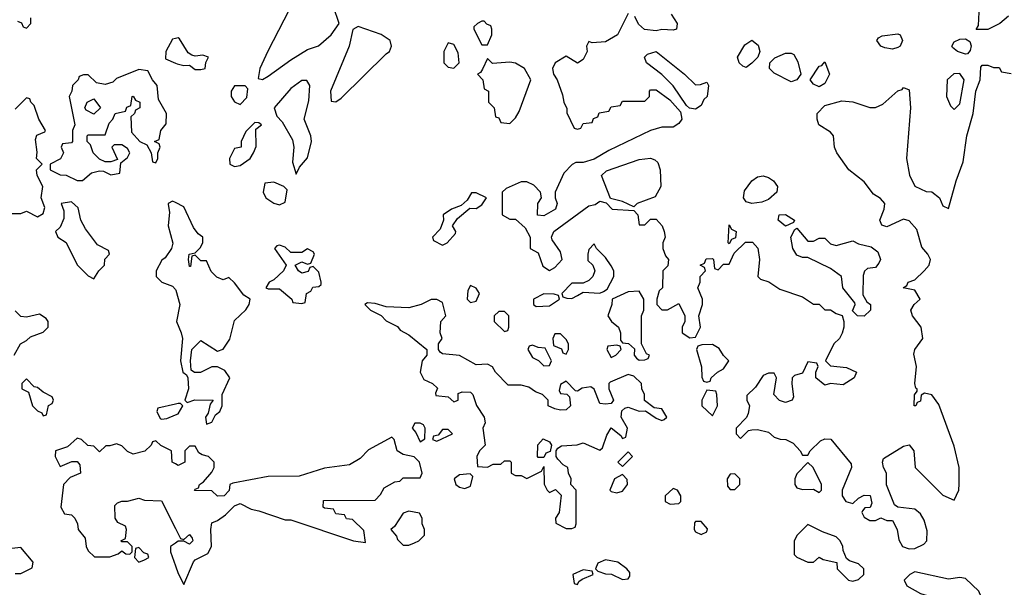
# Model space of a CAD drawing. Header units: inches. Extents: x 2601682 to 2755810, y 449311 to 584050.
# Tile 382 of 505: x 2719446 to 2722948, y 501264 to 503284. Entities that reach past the tile are written whole.
import ezdxf

# ---------------------------------------------------------------- set-up
doc = ezdxf.new("R2010")
doc.units = ezdxf.units.IN
doc.header["$MEASUREMENT"] = 0
doc.layers.add('C7510', color=7, linetype='Continuous')
doc.layers.add('C7520', color=7, linetype='Continuous')

msp = doc.modelspace()

# ---------------------------------------------------------------- linework, layer by layer
at = {"layer": 'C7510', "color": 2, "elevation": 2}
for points in [[(2719438, 503278), (2719452.7, 503272.7), (2719458, 503258), (2719470, 503254), (2719486, 503270), (2719486, 503290)], [(2720000, 503216.5), (2719990, 503214), (2719966, 503170), (2719964.7, 503144.7), (2720000, 503129.3)], [(2719410, 502594), (2719450, 502594), (2719470, 502602), (2719510, 502582), (2719530, 502594), (2719535.3, 502615.3), (2719522, 502650), (2719528, 502690), (2719508, 502730), (2719506, 502750), (2719526, 502770), (2719506, 502790), (2719508, 502812), (2719502, 502858), (2719507.3, 502872.7), (2719535.3, 502884.7), (2719538, 502890), (2719514, 502930), (2719498, 502978), (2719486, 502990), (2719482, 503002), (2719470, 503006), (2719430, 502966)], [(2720000, 502633), (2719990, 502638), (2719974, 502630), (2719974, 502626), (2719978.8, 502598.8), (2719974.8, 502550), (2719991, 502489), (2719986, 502470), (2719963.6, 502436.4), (2719951.6, 502428.4), (2719932, 502390), (2719932, 502370), (2719952, 502350), (2719990, 502336), (2720000, 502324.3)], [(2719426, 502090), (2719448.9, 502131.1), (2719470, 502142), (2719484, 502156), (2719530, 502172), (2719548, 502190), (2719548, 502210), (2719540.4, 502220.4), (2719516.4, 502236.4), (2719470, 502226), (2719450, 502228), (2719430, 502248)], [(2720000, 501915.8), (2719938, 501902), (2719934, 501890), (2719945.4, 501865.4), (2719950, 501862), (2719970, 501864.7), (2720000, 501877.7)], [(2720000, 501703.5), (2719988, 501710), (2719986, 501750), (2719948.4, 501768.4), (2719930, 501786), (2719918, 501782), (2719914, 501770), (2719891.6, 501748.4), (2719850, 501738), (2719830, 501748), (2719810, 501768), (2719790, 501775.3), (2719767.3, 501767.3), (2719752.7, 501767.3), (2719730, 501746), (2719710, 501766), (2719688.4, 501768.4), (2719666, 501790), (2719650, 501795.3), (2719616, 501764), (2719574, 501750), (2719572, 501730), (2719590, 501694), (2719631.6, 501711.6), (2719650, 501712), (2719659.6, 501699.6), (2719662, 501670), (2719625.4, 501654.6), (2719602, 501630), (2719592, 501550), (2719605.4, 501525.4), (2719630, 501522), (2719642, 501510), (2719652, 501490), (2719654, 501470), (2719679.6, 501439.6), (2719682, 501410), (2719690, 501394), (2719712.7, 501372.7), (2719767.3, 501372.7), (2719796.4, 501383.6), (2719810, 501394), (2719823.6, 501383.6), (2719838, 501382), (2719846, 501390), (2719846, 501410), (2719830, 501426), (2719810, 501426), (2719806, 501430), (2719822, 501438), (2719826, 501470), (2719822, 501482), (2719795.3, 501495.3), (2719786, 501510), (2719784.7, 501555.3), (2719794.6, 501565.4), (2719808.9, 501571.1), (2719830, 501571.3), (2719870, 501582), (2719890, 501574), (2719950, 501572), (2720000, 501473.5)], [(2719430, 501314), (2719450, 501314), (2719490, 501334), (2719494, 501354), (2719450, 501406), (2719418, 501402)], [(2720000, 501421.6), (2719982, 501410), (2719982, 501390), (2720000, 501341.1)]]:
    msp.add_lwpolyline(points, dxfattribs=at)
for points in [[(2719870, 503106), (2719790, 503074), (2719778, 503062), (2719750, 503053.2), (2719719, 503059), (2719690, 503088), (2719672.7, 503087.3), (2719658, 503082), (2719654, 503070), (2719634, 503050), (2719632, 503030), (2719622, 503010), (2719642, 502910), (2719634, 502890), (2719634, 502850), (2719630, 502846), (2719598, 502842), (2719594, 502830), (2719602, 502810), (2719591.1, 502788.9), (2719554, 502770), (2719554, 502750), (2719590, 502731.3), (2719611.1, 502731.1), (2719650, 502712), (2719670, 502712), (2719701.2, 502738.8), (2719730, 502746), (2719744.7, 502744.7), (2719770, 502732), (2719802, 502738), (2719806, 502774), (2719830, 502794), (2719838, 502810), (2719830, 502826), (2719810, 502838), (2719782, 502838), (2719774, 502830), (2719794, 502786), (2719770, 502778), (2719750, 502778), (2719730, 502788), (2719708, 502810), (2719698, 502838), (2719686, 502850), (2719686, 502870), (2719690, 502874), (2719750, 502874), (2719764, 502916), (2719778, 502930), (2719786, 502950), (2719822, 502958), (2719827.3, 502972.7), (2719842, 502978), (2719846, 503010), (2719850, 503012), (2719858, 502998), (2719874, 502990), (2719874, 502970), (2719858, 502962), (2719854, 502950), (2719842, 502938), (2719843.6, 502883.6), (2719874, 502850), (2719898, 502838), (2719914, 502810), (2719918, 502778), (2719930, 502774), (2719938, 502790), (2719938, 502810), (2719946, 502830), (2719942, 502842), (2719926, 502850), (2719942, 502858), (2719948, 502890), (2719967.3, 502912.7), (2719968, 502950), (2719940.4, 503000.4), (2719935.3, 503050), (2719918, 503070), (2719902, 503102)], [(2719710, 502948), (2719682, 502962), (2719678, 502970), (2719686, 502990), (2719710, 503002), (2719734, 502970)], [(2719630, 502635.3), (2719594, 502630), (2719603.6, 502603.6), (2719603.6, 502576.4), (2719590, 502546), (2719574, 502530), (2719582, 502510), (2719610.9, 502490.9), (2719650, 502412), (2719690, 502372), (2719710, 502362), (2719728, 502390), (2719748, 502410), (2719748.4, 502431.6), (2719766, 502450), (2719762, 502462), (2719723.1, 502483.1), (2719680.2, 502540.2), (2719664, 502570), (2719654.6, 502614.6)], [(2719470, 502006), (2719454, 501990), (2719454, 501970), (2719478, 501958), (2719492, 501910), (2719510, 501892), (2719524.7, 501884.7), (2719530, 501874), (2719542, 501878), (2719548.4, 501911.6), (2719562, 501918), (2719566, 501930), (2719562, 501942), (2719530, 501958), (2719510, 501975.3), (2719498, 501978)], [(2719870, 501406), (2719858, 501402), (2719854, 501370), (2719870, 501354), (2719890, 501362), (2719906, 501370), (2719902, 501382), (2719887.3, 501387.3)]]:
    msp.add_lwpolyline(points, close=True, dxfattribs=at)
at = {"layer": 'C7520', "color": 2, "elevation": 2}
for points in [[(2722963.6, 503296.4), (2722932, 503270), (2722890, 503248.7), (2722848.4, 503248.4), (2722856.4, 503263.6), (2722859.3, 503310), (2722857, 503350), (2722846, 503370), (2722842, 503390), (2722844, 503410), (2722855.1, 503430), (2722865.2, 503490), (2722892.7, 503527.3), (2722899, 503550), (2722876, 503590), (2722877.2, 503610), (2722922.7, 503657.3), (2722966, 503670)], [(2721610, 503306), (2721572, 503230), (2721530, 503205.2), (2721482, 503202), (2721470, 503206), (2721462, 503190), (2721464.7, 503170), (2721450, 503142), (2721430, 503129), (2721390, 503154), (2721351.3, 503130), (2721341, 503110), (2721344.7, 503090), (2721358, 503070), (2721376.9, 503016.9), (2721382, 502990), (2721392.7, 502967.3), (2721392.7, 502952.7), (2721418, 502898), (2721430, 502894), (2721442, 502898), (2721450, 502914), (2721482, 502918), (2721487.3, 502932.7), (2721502, 502938), (2721507.3, 502952.7), (2721542, 502958), (2721550, 502974), (2721582, 502978), (2721590, 502994), (2721670, 502994), (2721686, 503010), (2721686, 503030), (2721690, 503034), (2721710, 503034), (2721758.8, 502998.8), (2721796, 502956), (2721800.7, 502930), (2721790, 502914), (2721770, 502901.2), (2721730, 502901.2), (2721690, 502889.2), (2721542, 502818), (2721490, 502788), (2721450, 502775.3), (2721424.7, 502775.3), (2721411.6, 502768.4), (2721382, 502738), (2721351, 502670), (2721351, 502650), (2721358, 502630), (2721352, 502610), (2721310, 502586), (2721288, 502588), (2721288.7, 502630), (2721302, 502650), (2721299, 502670), (2721274.9, 502694.9), (2721250, 502706.6), (2721230, 502706.6), (2721176.9, 502683.1), (2721162, 502670), (2721162, 502590), (2721190, 502574), (2721210, 502574), (2721243.6, 502543.6), (2721262, 502510), (2721262, 502470), (2721290, 502454), (2721306.4, 502406.4), (2721330, 502392), (2721350, 502402), (2721375.3, 502430), (2721370, 502458), (2721340.4, 502500.4), (2721338, 502510), (2721346, 502530), (2721470, 502621), (2721493.2, 502626.8), (2721510, 502638), (2721532.7, 502632.7), (2721554, 502610), (2721630, 502604.7), (2721644.7, 502590), (2721650, 502554), (2721670, 502554), (2721690, 502574), (2721710, 502574), (2721731, 502550), (2721738, 502530), (2721742, 502510), (2721734, 502490), (2721734, 502470), (2721743.6, 502443.6), (2721754, 502430), (2721751.6, 502408.4), (2721734, 502390), (2721732, 502330), (2721721, 502319), (2721712, 502290), (2721712, 502270), (2721730, 502252), (2721750, 502252), (2721790, 502274), (2721812, 502230), (2721812, 502210), (2721802, 502190), (2721802, 502170), (2721830, 502152), (2721850, 502154), (2721868, 502190), (2721862, 502230), (2721875.3, 502270), (2721875.3, 502290), (2721858, 502330), (2721866, 502350), (2721866, 502370), (2721886, 502390), (2721882, 502402), (2721866, 502410), (2721882, 502418), (2721887.3, 502432.7), (2721910, 502434), (2721914, 502430), (2721918, 502398), (2721930, 502394), (2721950, 502414), (2721970, 502414), (2721987.3, 502452.7), (2722027.3, 502492.7), (2722052.7, 502492.7), (2722071.1, 502471.1), (2722078, 502430), (2722072, 502370), (2722081, 502361), (2722110.9, 502350.9), (2722150, 502324.7), (2722230, 502298), (2722270, 502272), (2722290, 502271.3), (2722310, 502252), (2722330, 502251.3), (2722350, 502238), (2722371.3, 502231.3), (2722378, 502210), (2722378, 502190), (2722371.1, 502168.9), (2722362, 502150), (2722342, 502130), (2722312, 502070), (2722330, 502052), (2722386.8, 502046.8), (2722422, 502030), (2722414, 502010), (2722375.5, 501984.5), (2722330, 501989), (2722310, 501984), (2722278, 502010), (2722278, 502030), (2722286, 502050), (2722282, 502062), (2722250, 502066), (2722230, 502026), (2722202, 502018), (2722194, 502010), (2722192, 501988), (2722198, 501942), (2722194, 501930), (2722170, 501922), (2722149, 501929), (2722128, 501950), (2722138, 502010), (2722130, 502026), (2722110, 502026), (2722090, 502018), (2722063.6, 501976.4), (2722032.7, 501947.3), (2722032, 501930), (2722042, 501910), (2722036.9, 501883.1), (2722031.1, 501868.9), (2721994, 501830), (2721994, 501810), (2722010, 501794), (2722038, 501822), (2722050, 501824.7), (2722070, 501826), (2722110, 501816), (2722130, 501798), (2722151, 501791), (2722170.6, 501790.6), (2722196.8, 501776.8), (2722222, 501750), (2722230, 501734), (2722250, 501734), (2722258, 501750), (2722294.6, 501785.4), (2722310, 501792), (2722331.3, 501791.3), (2722403.6, 501703.6), (2722404.7, 501690), (2722371.3, 501610), (2722372, 501590), (2722384.7, 501570), (2722410, 501562), (2722430, 501582), (2722450, 501592), (2722471, 501591), (2722476.9, 501563.1), (2722471.3, 501548.7), (2722452.7, 501547.3), (2722443.6, 501536.4), (2722442, 501530), (2722450, 501514), (2722470, 501502), (2722490, 501502), (2722508.7, 501511.3), (2722530, 501502), (2722550, 501502), (2722566.8, 501470), (2722573, 501433), (2722586, 501410), (2722610, 501401), (2722630, 501402.8), (2722662, 501418), (2722672.3, 501430), (2722674.2, 501465.8), (2722662.6, 501502.6), (2722650, 501526), (2722630, 501542), (2722569.1, 501549.1), (2722558, 501558), (2722529, 501629), (2722529.2, 501670), (2722519, 501690), (2722515.3, 501710), (2722518, 501722), (2722590, 501766.8), (2722610, 501771), (2722626.8, 501750), (2722631, 501690), (2722730, 501592), (2722770, 501574), (2722786, 501610), (2722787.3, 501632.7), (2722788, 501690), (2722770, 501766), (2722714.8, 501914.8), (2722690, 501948.7), (2722664.7, 501955.3), (2722652, 501948), (2722650, 501926), (2722638, 501922), (2722634, 501910), (2722628, 501910), (2722628.7, 501948.7), (2722638, 501962), (2722638, 501970), (2722633.2, 501973.2), (2722629.4, 501989.4), (2722636, 502050), (2722626.3, 502093.7), (2722629.4, 502110.6), (2722659, 502150), (2722652.7, 502190), (2722622, 502230), (2722615.3, 502250), (2722628, 502270), (2722648.7, 502290), (2722630, 502322), (2722588, 502330), (2722602, 502338), (2722606, 502350), (2722630, 502358.8), (2722663.7, 502390), (2722680.9, 502410), (2722686, 502430), (2722676, 502450), (2722654.5, 502474.5), (2722637, 502537), (2722610, 502568), (2722590, 502574.5), (2722530, 502547), (2722512.9, 502552.9), (2722505.2, 502570), (2722520.7, 502610), (2722522.7, 502630), (2722507.5, 502647.5), (2722483.5, 502663.5), (2722450, 502706.6), (2722395.1, 502750), (2722352.3, 502810), (2722343.7, 502830), (2722341.2, 502870), (2722330, 502884), (2722289, 502910), (2722282.7, 502930), (2722282.7, 502950), (2722310, 502978), (2722370, 502994.8), (2722410, 502991.3), (2722470, 502971.3), (2722490, 502971), (2722516.6, 502983.4), (2722570, 503030.8), (2722584.7, 503035.3), (2722590, 503042), (2722610, 503034), (2722614, 502970), (2722600.7, 502790), (2722610.9, 502730.9), (2722630, 502692), (2722670, 502672), (2722690.9, 502670.9), (2722718, 502650), (2722730, 502622), (2722750, 502612), (2722777, 502710), (2722801.7, 502778.3), (2722815.1, 502870), (2722837.6, 502950), (2722846.9, 503030), (2722862.7, 503070), (2722865.2, 503114.8), (2722870, 503122), (2722890, 503122), (2722910, 503114), (2722930, 503114), (2722938, 503098), (2722972.7, 503092.7)], [(2721763.5, 503303.5), (2721784.7, 503270), (2721782, 503250), (2721770, 503246.6), (2721730, 503249.2), (2721710, 503244), (2721668.9, 503248.9), (2721647.3, 503267.3), (2721634.6, 503294.6)], [(2720000, 503129.3), (2720006.4, 503126.4), (2720030, 503121), (2720050, 503122), (2720070, 503106), (2720090, 503106), (2720106, 503110), (2720108.4, 503131.6), (2720118, 503150), (2720098, 503158), (2720070, 503154), (2720058, 503158), (2720045.6, 503165.6), (2720015.1, 503215.1), (2720010, 503219), (2720000, 503216.5)], [(2720000, 502324.3), (2720002, 502322), (2720016, 502270), (2720004, 502210), (2720021, 502170), (2720024.7, 502150), (2720018, 502070), (2720026, 502030), (2720039.8, 502019.8), (2720044.7, 502010), (2720046, 501970), (2720034, 501930), (2720042, 501922), (2720068.9, 501931.1), (2720134, 501930), (2720123.6, 501916.4), (2720116, 501884), (2720106.8, 501870), (2720110, 501844.7), (2720130, 501852), (2720142, 501878), (2720158, 501890), (2720166, 501910), (2720166, 501950), (2720194, 502010), (2720176, 502036), (2720150, 502049), (2720130, 502049), (2720088.9, 502028.9), (2720068, 502028), (2720056.4, 502036.4), (2720054, 502070), (2720058, 502110), (2720090, 502142), (2720150, 502104.7), (2720170, 502112), (2720193.2, 502146.8), (2720210, 502214), (2720250, 502252), (2720262, 502270), (2720266, 502290), (2720243.1, 502303.1), (2720210, 502348), (2720190, 502366), (2720170, 502358), (2720147.3, 502367.3), (2720127.3, 502387.3), (2720110, 502426), (2720090, 502426), (2720070, 502446), (2720058, 502442), (2720054, 502406), (2720050, 502406), (2720046, 502430), (2720048.7, 502450), (2720070, 502454), (2720088.4, 502471.6), (2720098, 502490), (2720098, 502510), (2720081.5, 502521.5), (2720064.1, 502544.1), (2720030, 502618), (2720000, 502633)], [(2720000, 501877.7), (2720010, 501882), (2720026, 501910), (2720018, 501918), (2720010, 501918), (2720000, 501915.8)], [(2720000, 501341.1), (2720010, 501314), (2720030, 501274), (2720064.7, 501355.3), (2720070, 501362), (2720115.3, 501384.7), (2720128, 501410), (2720126, 501470), (2720130, 501494), (2720150, 501502), (2720178, 501522), (2720210, 501554), (2720230, 501562), (2720270, 501542), (2720296.9, 501536.9), (2720390, 501504.7), (2720410, 501504.7), (2720634, 501430), (2720676.4, 501423.6), (2720670, 501466), (2720630, 501506), (2720608.4, 501508.4), (2720602, 501522), (2720570, 501526), (2720562, 501542), (2720530, 501546), (2720526, 501550), (2720527.3, 501572.7), (2720710, 501574), (2720730, 501594), (2720742, 501618), (2720780.4, 501639.6), (2720798, 501642), (2720810, 501654), (2720870, 501654), (2720878, 501670), (2720868, 501710), (2720848.9, 501728.9), (2720810, 501737.2), (2720789.3, 501749.3), (2720778, 501790), (2720770, 501798), (2720686.4, 501753.6), (2720656.9, 501723.1), (2720619.6, 501700.4), (2720530, 501688), (2720439.8, 501660.2), (2720330, 501658), (2720204.7, 501635.3), (2720194, 501630), (2720191.6, 501608.4), (2720174, 501590), (2720150, 501588.7), (2720130, 501608), (2720068.4, 501608.4), (2720070, 501614), (2720082, 501618), (2720086, 501630), (2720100.4, 501639.6), (2720130, 501674), (2720138, 501690), (2720138, 501710), (2720118, 501730), (2720095.3, 501735.3), (2720083.1, 501743.1), (2720070, 501766), (2720050, 501766), (2720034, 501750), (2720034, 501710), (2720010, 501698), (2720000, 501703.5)], [(2720000, 501473.5), (2720018, 501438), (2720030, 501434), (2720050, 501452), (2720059.6, 501439.6), (2720062, 501430), (2720050, 501418), (2720030, 501428), (2720010, 501428), (2720000, 501421.6)]]:
    msp.add_lwpolyline(points, dxfattribs=at)
at = {"layer": 'C7520', "color": 2}
for points, elevation in [([(2720450, 503385.2), (2720423.1, 503356.9), (2720328.6, 503171.4), (2720300.7, 503110), (2720294, 503074), (2720310, 503071.3), (2720330, 503082.8), (2720410, 503141), (2720470, 503178), (2720508.9, 503191.1), (2720554, 503230), (2720582, 503270), (2720562, 503330), (2720549, 503349), (2720530, 503355.3), (2720499.3, 503379.3), (2720484.7, 503384.7)], 2), ([(2720650, 503259), (2720630.9, 503249.1), (2720618, 503190), (2720551.3, 503030), (2720554, 502994), (2720570, 502992), (2720590, 503004.7), (2720750, 503162.8), (2720762, 503170), (2720769, 503190), (2720764, 503210), (2720731.5, 503231.5)], 2), ([(2721098, 503278), (2721090, 503278), (2721074, 503270), (2721062, 503258), (2721062, 503250), (2721090, 503194), (2721110, 503194), (2721126, 503230), (2721126, 503250), (2721122, 503262), (2721107.3, 503267.3)], 2), ([(2722550, 503179.3), (2722523.2, 503183.2), (2722509.3, 503189.3), (2722495.3, 503210), (2722500.2, 503219.8), (2722514, 503226), (2722570, 503234), (2722578, 503230), (2722586, 503210), (2722578, 503190), (2722570, 503185.2)], 2), ([(2720970, 503202), (2720954.8, 503170), (2720954.8, 503130), (2720970, 503114.8), (2720990, 503111), (2721009, 503130), (2721006.3, 503166.3), (2720990, 503195.3)], 2), ([(2722030, 503114), (2722018, 503118), (2722005.2, 503130), (2721999, 503150), (2722025.6, 503194.4), (2722050, 503210.8), (2722072.8, 503192.8), (2722078.8, 503170), (2722071.3, 503150), (2722050, 503129)], 2), ([(2722810, 503161.2), (2722782, 503170), (2722764.5, 503184.5), (2722761.2, 503190), (2722770, 503204.7), (2722790, 503214.8), (2722810, 503216), (2722826, 503206), (2722830.9, 503190.9), (2722826.4, 503173.6), (2722817.3, 503162.7)], 2), ([(2721850, 503052), (2721867.3, 503052.7), (2721890, 503062), (2721896, 503050), (2721891.3, 503010), (2721879.6, 503000.4), (2721870, 502978), (2721850, 502965.2), (2721828.9, 502968.9), (2721818, 502978), (2721770, 503048), (2721730, 503088.7), (2721675.3, 503130), (2721669, 503150), (2721679, 503161), (2721710.5, 503170.5), (2721811.3, 503090)], 2), ([(2722190, 503062.7), (2722130, 503093.2), (2722113.2, 503110), (2722114, 503130), (2722132.5, 503147.5), (2722170, 503164.7), (2722190, 503164.7), (2722199.8, 503159.8), (2722213.4, 503133.4), (2722224, 503090), (2722210, 503069.2)], 2), ([(2721110, 503146), (2721092.7, 503107.3), (2721084.7, 503095.3), (2721074, 503090), (2721094, 503070), (2721098, 503038), (2721114, 503030), (2721114, 502990), (2721134, 502970), (2721138, 502938), (2721150, 502934), (2721158, 502918), (2721190, 502914), (2721210, 502934), (2721223.1, 502956.9), (2721264, 503070), (2721242, 503110), (2721210, 503129.2), (2721190, 503133.2), (2721128, 503128)], 2), ([(2722290, 503045.1), (2722270, 503054), (2722257.2, 503070), (2722290, 503118), (2722299, 503121), (2722310, 503134), (2722326, 503090), (2722310, 503057.2)], 2), ([(2722790, 503092.8), (2722769.1, 503090.9), (2722744.9, 503070), (2722742.8, 503010), (2722756.9, 502976.9), (2722770, 502964.7), (2722790, 502984.7), (2722806, 503070)], 6), ([(2720248, 503048), (2720210, 503048), (2720198, 503030), (2720198, 503010), (2720210, 502992), (2720230, 502982), (2720253.6, 503006.4), (2720258, 503038)], 2), ([(2720450, 503068), (2720410, 503039), (2720351.3, 502970), (2720361, 502941), (2720379.8, 502919.8), (2720416.9, 502856.9), (2720421, 502830), (2720416.9, 502776.9), (2720430, 502734), (2720441.2, 502758.8), (2720470, 502792), (2720484, 502850), (2720482, 502870), (2720458, 502930), (2720474.6, 502994.6), (2720478, 503050), (2720467.3, 503067.3)], 2), ([(2720282, 502918), (2720250, 502886), (2720234, 502850), (2720234, 502830), (2720210, 502826), (2720192, 502790), (2720194, 502770), (2720210, 502762), (2720230, 502764.7), (2720266, 502790), (2720278, 502810), (2720287.3, 502832.7), (2720286, 502894), (2720306, 502910), (2720296.4, 502916.4)], 2), ([(2721630, 502618), (2721590, 502637.2), (2721547.3, 502647.3), (2721515.3, 502730), (2721533.6, 502746.4), (2721650, 502786), (2721690, 502791), (2721705.4, 502785.4), (2721715.3, 502775.3), (2721724.7, 502750), (2721726.8, 502690), (2721706.4, 502653.6), (2721642, 502630)], 2), ([(2722050, 502629.5), (2722030, 502636), (2722020.7, 502650), (2722024.7, 502675.3), (2722049.7, 502710.3), (2722070, 502724.9), (2722090, 502727.7), (2722110, 502722), (2722126.8, 502710), (2722142, 502690), (2722139.1, 502670), (2722110, 502643.7), (2722086, 502634)], 2), ([(2720350, 502706), (2720318, 502702), (2720312, 502670), (2720322, 502650), (2720350, 502631.3), (2720370, 502624.7), (2720390, 502634), (2720398, 502678), (2720386, 502690)], 2), ([(2721070, 502668), (2721052.7, 502667.3), (2721038, 502642), (2721016.9, 502623.1), (2720982, 502610), (2720952, 502590), (2720954, 502570), (2720942, 502538), (2720914, 502510), (2720918, 502498), (2720950, 502482), (2720966, 502490), (2720996.4, 502523.6), (2720998, 502530), (2720986, 502550), (2721003.1, 502576.9), (2721047.3, 502612.7), (2721070, 502612), (2721090, 502624.7), (2721106, 502650)], 2), ([(2722170, 502549), (2722144, 502570), (2722148, 502590), (2722170.4, 502590.4), (2722202, 502570), (2722198, 502562)], 2), ([(2721970, 502486), (2721966, 502490), (2721970, 502554), (2721978, 502538), (2721994, 502530), (2721992.7, 502507.3), (2721978, 502502)], 2), ([(2722250, 502496), (2722270, 502496), (2722290, 502506), (2722310, 502506), (2722330, 502486), (2722350, 502480.7), (2722410, 502497.3), (2722430, 502486.8), (2722475.2, 502475.2), (2722498.4, 502458.4), (2722507.3, 502430), (2722502, 502418), (2722490, 502402), (2722462, 502398), (2722451, 502389), (2722446, 502374), (2722444.7, 502304.7), (2722459.6, 502279.6), (2722472, 502270), (2722472, 502250), (2722450, 502229.2), (2722426, 502230), (2722408.4, 502248.4), (2722418, 502270), (2722416.4, 502276.4), (2722374, 502330), (2722368.7, 502370), (2722330, 502399), (2722250, 502438), (2722230, 502438), (2722210, 502446), (2722196, 502470), (2722189.2, 502510), (2722203.1, 502536.9), (2722210, 502542)], 2), ([(2720370, 502482), (2720361, 502479), (2720352, 502470), (2720394, 502410), (2720384.7, 502390), (2720350, 502358), (2720334, 502350), (2720322, 502330), (2720330, 502326), (2720370, 502326), (2720414, 502290), (2720418, 502278), (2720450, 502274), (2720462, 502278), (2720466, 502310), (2720482, 502318), (2720488.4, 502331.6), (2720510, 502334), (2720518, 502342), (2720518, 502350), (2720510, 502386), (2720490, 502406), (2720478, 502402), (2720472, 502388), (2720450, 502382), (2720438, 502390), (2720426, 502410), (2720450, 502422), (2720470, 502414), (2720482, 502418), (2720495.3, 502450), (2720490, 502458), (2720470, 502468), (2720450, 502455.3), (2720410, 502455.3), (2720390, 502474)], 2), ([(2721490, 502486), (2721470, 502466), (2721466.8, 502450), (2721467.5, 502427.5), (2721484.7, 502410), (2721492, 502390), (2721484.7, 502370), (2721470, 502355.3), (2721450, 502346), (2721410, 502346), (2721374, 502310), (2721378, 502298), (2721392.7, 502292.7), (2721410, 502292), (2721430, 502302), (2721450, 502314), (2721510, 502311.3), (2721523.1, 502316.9), (2721535.3, 502324.7), (2721559, 502370), (2721559, 502390), (2721550, 502408), (2721530, 502438), (2721498, 502470)], 2), ([(2721050, 502338), (2721039.6, 502320.4), (2721038, 502290), (2721050, 502278), (2721070, 502282), (2721082, 502310), (2721070, 502328)], 2), ([(2721310, 502308), (2721274, 502290), (2721274, 502270), (2721283.6, 502263.6), (2721330, 502266), (2721366, 502290), (2721362, 502302), (2721347.3, 502307.3)], 2), ([(2721650, 502318), (2721610, 502315.3), (2721554, 502290), (2721552, 502270), (2721538, 502230), (2721551.3, 502210), (2721576, 502190), (2721582.8, 502170), (2721583.6, 502143.6), (2721590, 502134), (2721611.6, 502131.6), (2721632.7, 502112.7), (2721632, 502090), (2721639.6, 502079.6), (2721650, 502072), (2721670, 502074), (2721682, 502078), (2721686, 502090), (2721675.3, 502095.3), (2721658, 502130), (2721658, 502230), (2721666, 502250), (2721666, 502290)], 2), ([(2720930, 502288), (2720910, 502288), (2720874, 502270), (2720830, 502259), (2720750, 502262), (2720710, 502274), (2720683.6, 502276.4), (2720674, 502270), (2720694, 502250), (2720731.3, 502231.3), (2720750, 502212), (2720790, 502192), (2720799.6, 502179.6), (2720830, 502162), (2720894, 502110), (2720894, 502090), (2720878, 502070), (2720871, 502030), (2720884, 502004), (2720914, 501990), (2720932.7, 501972.7), (2720925.4, 501954.6), (2720926.8, 501946.8), (2720970, 501942), (2720990, 501924.7), (2721006, 501930), (2721006, 501954), (2721020.4, 501959.6), (2721050, 501958), (2721058, 501950), (2721071.1, 501911.1), (2721098, 501870), (2721102, 501850), (2721094, 501830), (2721102, 501770), (2721082, 501750), (2721072, 501730), (2721074, 501694), (2721110, 501692), (2721130, 501702), (2721158, 501702), (2721170, 501714), (2721190, 501714), (2721194, 501710), (2721194, 501670), (2721210, 501662), (2721230, 501662), (2721250, 501652), (2721302, 501678), (2721310, 501694), (2721311.6, 501631.6), (2721322, 501610), (2721330, 501602), (2721352, 501612), (2721372, 501592), (2721364.7, 501530), (2721352, 501510), (2721352.7, 501492.7), (2721390, 501474), (2721410, 501474), (2721422, 501478), (2721426, 501490), (2721426, 501610), (2721406, 501630), (2721408, 501650), (2721398, 501670), (2721395.3, 501690), (2721379.5, 501699.5), (2721360.2, 501720.2), (2721354, 501730), (2721354, 501750), (2721360.2, 501759.8), (2721372.9, 501767.1), (2721428.4, 501771.6), (2721450, 501778), (2721510, 501752), (2721519, 501761), (2721534.6, 501805.4), (2721550, 501832), (2721584.7, 501804.7), (2721590, 501794), (2721602, 501798), (2721608, 501830), (2721586, 501870), (2721588.4, 501891.6), (2721598, 501902), (2721610, 501904.7), (2721650, 501891.3), (2721672, 501892), (2721710, 501866), (2721730, 501858), (2721739, 501861), (2721748, 501870), (2721730, 501899), (2721703.1, 501903.1), (2721669, 501929), (2721668.7, 501950), (2721659, 501970), (2721658, 501990), (2721630, 502015.3), (2721610, 502022), (2721546, 501994), (2721542, 501990), (2721542, 501970), (2721558, 501930), (2721550, 501918), (2721530, 501915.3), (2721510, 501918), (2721489, 501969), (2721477.2, 501977.2), (2721446.8, 501973.2), (2721430, 501962), (2721423.1, 501963.1), (2721390, 501998), (2721370, 501986), (2721364.7, 501964.7), (2721370, 501954), (2721392, 501952), (2721402, 501942), (2721404.7, 501910), (2721390, 501895.3), (2721370, 501894), (2721350, 501899), (2721326, 501910), (2721326, 501930), (2721306, 501950), (2721280.2, 501960.2), (2721256.5, 501976.5), (2721230, 501984), (2721184, 501984), (2721138, 502030), (2721128.4, 502048.4), (2721110, 502058), (2721070, 502055.3), (2721010, 502088.7), (2720950, 502095.3), (2720941.2, 502101.2), (2720935.3, 502110), (2720935.3, 502130), (2720948.7, 502150), (2720942, 502170), (2720944, 502210), (2720962, 502230), (2720950, 502278)], 2), ([(2721170, 502246), (2721150, 502246), (2721134, 502230), (2721134, 502210), (2721170, 502174), (2721182, 502178), (2721186, 502190), (2721186, 502230)], 2), ([(2721370, 502166), (2721350, 502166), (2721342, 502150), (2721344.7, 502124.7), (2721372.7, 502112.7), (2721378, 502098), (2721390, 502094), (2721398, 502110), (2721398, 502130), (2721390, 502146)], 2), ([(2721270, 502126), (2721258, 502122), (2721254, 502110), (2721270, 502082), (2721291.3, 502071.3), (2721310, 502052), (2721330, 502054), (2721338, 502070), (2721315.3, 502115.3), (2721290, 502118)], 2), ([(2721570, 502126), (2721538, 502122), (2721534, 502110), (2721550, 502082), (2721566, 502090), (2721586, 502110), (2721582, 502122)], 2), ([(2721910, 502128), (2721872.7, 502127.3), (2721858, 502122), (2721854, 502110), (2721871, 502049), (2721872, 502012), (2721878, 501998), (2721890, 501994), (2721902, 501998), (2721906, 502010), (2721928, 502030), (2721950, 502042), (2721968, 502070), (2721949.1, 502089.1), (2721934, 502114)], 2), ([(2721890, 501966), (2721872, 501930), (2721872, 501910), (2721910, 501874), (2721928, 501910), (2721926, 501950), (2721922, 501962)], 2), ([(2720870, 501848.7), (2720852, 501848), (2720842, 501830), (2720855.3, 501815.3), (2720870, 501782), (2720887.3, 501792.7), (2720888.7, 501830), (2720882, 501842)], 2), ([(2720970, 501826), (2720950, 501826), (2720934, 501806), (2720918, 501802), (2720914, 501790), (2720930, 501784.7), (2720986, 501810)], 2), ([(2721290, 501726), (2721288, 501730), (2721288.9, 501771.1), (2721308, 501792), (2721330, 501782), (2721338, 501770), (2721332.7, 501747.3), (2721318, 501742), (2721310, 501726)], 2), ([(2721610, 501746), (2721574, 501710), (2721590, 501694), (2721626, 501730)], 2), ([(2722250, 501708), (2722210, 501668), (2722202.8, 501650), (2722202.8, 501630), (2722210, 501618), (2722230, 501612), (2722270, 501614), (2722290, 501602), (2722298, 501610), (2722298, 501630), (2722268, 501690)], 2), ([(2721048, 501668), (2721010, 501664), (2720991.3, 501650), (2720998, 501630), (2721010, 501621), (2721030, 501616), (2721050, 501624.7), (2721058, 501658)], 2), ([(2721590, 501666), (2721562, 501650), (2721544.7, 501610), (2721550, 501604.7), (2721570, 501601), (2721590, 501606), (2721608, 501630), (2721607.3, 501647.3)], 2), ([(2721990, 501668), (2721972.7, 501667.3), (2721962, 501650), (2721963.6, 501623.6), (2721972.7, 501612.7), (2721990, 501612), (2722008, 501630), (2722008, 501650)], 2), ([(2721770, 501615.3), (2721742, 501590), (2721742, 501570), (2721759.6, 501559.6), (2721790, 501562), (2721798, 501570), (2721798, 501590), (2721786, 501610)], 2), ([(2720830, 501535.3), (2720810, 501528), (2720778.8, 501481.2), (2720766, 501470), (2720786, 501446), (2720790, 501434), (2720810, 501414), (2720830, 501414), (2720850, 501422), (2720866, 501430), (2720886, 501450), (2720886, 501470), (2720878, 501490), (2720878, 501510), (2720868.4, 501528.4)], 2), ([(2721870, 501498), (2721850, 501498), (2721846, 501494), (2721844.7, 501470), (2721850, 501462), (2721870, 501452), (2721890, 501462), (2721892.9, 501472.9)], 2), ([(2722250, 501488), (2722211.3, 501450), (2722201, 501430), (2722201, 501381), (2722210, 501372), (2722250, 501354), (2722270, 501354), (2722290, 501372), (2722303.6, 501363.6), (2722352, 501352), (2722354, 501330), (2722394, 501290), (2722410, 501286), (2722430, 501292), (2722448, 501310), (2722448, 501330), (2722430, 501348), (2722398, 501358), (2722387.3, 501367.3), (2722375.3, 501395.3), (2722374, 501410), (2722364, 501430), (2722350, 501444), (2722301.2, 501461.2)], 2), ([(2721530, 501362), (2721502, 501350), (2721494, 501330), (2721502, 501322), (2721530, 501312), (2721551.6, 501311.6), (2721590, 501292), (2721610, 501294), (2721616.4, 501303.6), (2721616.4, 501316.4), (2721606, 501330), (2721573.2, 501353.2)], 2), ([(2721450, 501326), (2721414, 501310), (2721418, 501278), (2721430, 501274), (2721435.3, 501284.7), (2721447.3, 501292.7), (2721486, 501310), (2721482, 501322)], 2), ([(2722630, 501319), (2722612, 501310), (2722592, 501290), (2722602, 501270), (2722650, 501242.8), (2722730, 501218), (2722770, 501181), (2722790, 501171.3), (2722850, 501174), (2722862, 501178), (2722866, 501190), (2722866, 501230), (2722858, 501250), (2722810, 501295.3), (2722790, 501299), (2722750, 501293.2)], 2)]:
    msp.add_lwpolyline(points, close=True, dxfattribs=dict(at, elevation=elevation))

doc.saveas('drawing.dxf')
